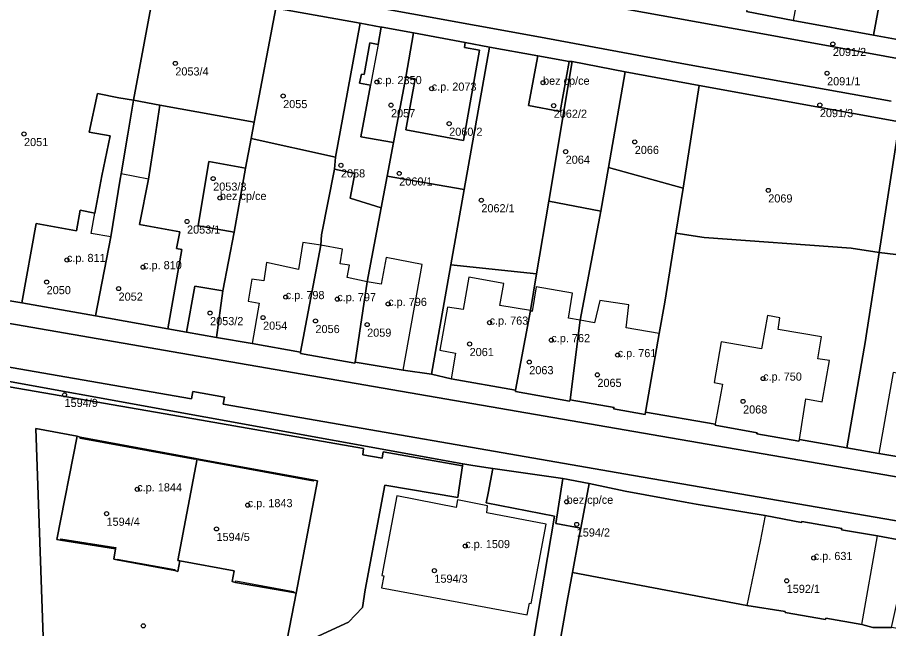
# Model space of a CAD drawing. Extents: x -878211 to -870363, y -1058464 to -1052522.
# Drawn here: x -874565.6 to -874458.6, y -1055711.7 to -1055636.6 of the extents above; entities that cross this region are included whole.
import ezdxf

# ---------------------------------------------------------------- set-up
doc = ezdxf.new("R2010")
doc.units = 0
for name, color, linetype in [('Vrstva 50', 7, 'Continuous'), ('Vrstva 51', 7, 'Continuous'), ('Vrstva 52', 7, 'Continuous')]:
    doc.layers.add(name, color=color, linetype=linetype)

msp = doc.modelspace()

# ---------------------------------------------------------------- linework, layer by layer
at = {"layer": 'Vrstva 50'}
for centre in [(-874465.42, -1055639.84994), (-874546.21, -1055642.23994), (-874466.13, -1055643.44994), (-874521.44, -1055644.53994), (-874501.03, -1055644.61994), (-874514.71, -1055645.34994), (-874532.96, -1055646.24994), (-874519.71, -1055647.37994), (-874499.72, -1055647.43994), (-874467.02, -1055647.35994), (-874512.56, -1055649.64994), (-874564.8, -1055650.91994), (-874489.76, -1055651.88994), (-874498.25, -1055653.08994), (-874525.86, -1055654.76994), (-874541.56, -1055656.39994), (-874518.7, -1055655.76994), (-874473.36, -1055657.84994), (-874540.73, -1055658.78994), (-874508.61, -1055659.05994), (-874544.77, -1055661.67994), (-874559.53, -1055666.40994), (-874550.17, -1055667.28994), (-874562.02, -1055669.11994), (-874553.18, -1055669.91994), (-874532.64, -1055670.96994), (-874526.31, -1055671.21994), (-874520.06, -1055671.80994), (-874541.94, -1055672.92994), (-874535.43, -1055673.48994), (-874528.99, -1055673.89994), (-874522.64, -1055674.34994), (-874507.6, -1055674.10994), (-874510.05, -1055676.72994), (-874500.01, -1055676.25994), (-874502.72, -1055678.95994), (-874491.86, -1055678.09994), (-874494.35, -1055680.51994), (-874473.99, -1055680.98994), (-874559.82, -1055682.97994), (-874476.45, -1055683.78994), (-874550.89, -1055694.59994), (-874537.31, -1055696.53994), (-874498.13, -1055696.12994), (-874554.66, -1055697.58994), (-874496.89, -1055698.90994), (-874541.15, -1055699.45994), (-874510.59, -1055701.56994), (-874467.77, -1055703.03994), (-874514.38, -1055704.58994), (-874471.09, -1055705.83994), (-874550.14, -1055711.36994)]:
    msp.add_circle(centre, 0.25, dxfattribs=at)
at = {"layer": 'Vrstva 51'}
for points in [[(-874470.31, -1055636.97), (-874460.44, -1055638.76), (-874458.6, -1055628.8), (-874458.55, -1055628.61), (-874457.77, -1055624.55), (-874458.94, -1055624.36), (-874458.66, -1055623.52), (-874459.76, -1055623.21), (-874459.95, -1055624.16), (-874464.87, -1055623.6), (-874464.64, -1055622.42), (-874465.95, -1055622.15), (-874466.16, -1055623.38), (-874469.41, -1055622.79), (-874469.17, -1055621.54), (-874470.64, -1055621.21), (-874469.92, -1055617.22), (-874472.4, -1055616.74), (-874473.32, -1055621.64), (-874473.44, -1055622.26), (-874473.73, -1055623.65), (-874476.04, -1055635.87)], [(-874460.44, -1055638.76), (-874453.23, -1055640.1), (-874451.64, -1055631.01), (-874455.62, -1055630.3), (-874455.42, -1055629.2), (-874458.55, -1055628.61), (-874458.6, -1055628.8)], [(-874564.3, -1055631.17), (-874565.49, -1055631.84), (-874566.43, -1055632.77), (-874567.06, -1055633.88), (-874576.21, -1055664.43), (-874575.7, -1055667.38), (-874573.84, -1055669.64), (-874570.83, -1055670.75), (-874565.06, -1055671.69), (-874563.3, -1055661.93), (-874558.36, -1055662.83), (-874557.92, -1055660.29), (-874556.09, -1055660.64), (-874555.23, -1055656.08), (-874554.23, -1055651.15), (-874556.8, -1055650.69), (-874555.77, -1055645.93), (-874553.14, -1055646.47), (-874551.36, -1055646.77), (-874548.72, -1055632.69), (-874557.42, -1055631.09), (-874560.89, -1055630.74), (-874563.23, -1055630.86)], [(-874533.88, -1055635.44), (-874548.72, -1055632.69), (-874551.36, -1055646.77), (-874548.12, -1055647.36), (-874536.53, -1055649.47)], [(-874523.5, -1055637.31), (-874533.88, -1055635.44), (-874536.53, -1055649.47), (-874536.91, -1055651.46), (-874526.51, -1055653.77)], [(-874520.9, -1055637.78), (-874523.5, -1055637.31), (-874526.51, -1055653.77), (-874526.67, -1055655.25), (-874524.14, -1055655.76), (-874524.74, -1055658.79), (-874520.91, -1055660), (-874520.18, -1055656.11), (-874519.4, -1055651.95), (-874523.43, -1055651.25), (-874522.22, -1055644.9), (-874523.58, -1055644.66), (-874523.32, -1055643.57), (-874523, -1055643.62), (-874522.31, -1055639.72), (-874521.3, -1055639.92)], [(-874520.81, -1055637.8), (-874520.9, -1055637.78), (-874521.3, -1055639.92), (-874522.31, -1055639.72), (-874523, -1055643.62), (-874523.32, -1055643.57), (-874523.58, -1055644.66), (-874522.22, -1055644.9), (-874523.43, -1055651.25), (-874519.4, -1055651.95), (-874517.9, -1055643.93), (-874516.96, -1055638.49)], [(-874516.96, -1055638.49), (-874517.9, -1055643.93), (-874516.74, -1055644.15), (-874517.9, -1055650.39), (-874510.82, -1055651.72), (-874508.83, -1055640.63), (-874510.7, -1055640.3), (-874510.6, -1055639.67)], [(-874510.6, -1055639.67), (-874510.7, -1055640.3), (-874508.83, -1055640.63), (-874510.82, -1055651.72), (-874517.9, -1055650.39), (-874516.74, -1055644.15), (-874517.9, -1055643.93), (-874519.4, -1055651.95), (-874520.18, -1055656.11), (-874510.73, -1055657.74), (-874507.62, -1055640.23)], [(-874501.67, -1055641.3), (-874507.62, -1055640.23), (-874510.73, -1055657.74), (-874512.37, -1055666.99), (-874501.82, -1055668.09), (-874500.33, -1055659.16), (-874497.46, -1055642.02), (-874497.8, -1055642.02), (-874498.93, -1055648.17), (-874502.82, -1055647.4)], [(-874497.8, -1055642.02), (-874501.67, -1055641.3), (-874502.82, -1055647.4), (-874498.93, -1055648.17)], [(-874490.92, -1055643.3), (-874497.46, -1055642.02), (-874500.33, -1055659.16), (-874493.93, -1055660.39), (-874492.99, -1055655.03)], [(-874481.85, -1055644.98), (-874490.92, -1055643.3), (-874492.99, -1055655.03), (-874483.83, -1055657.56)], [(-874457.22, -1055649.43), (-874481.85, -1055644.98), (-874483.83, -1055657.56), (-874484.7, -1055663.09), (-874481.25, -1055663.64), (-874463.16, -1055664.97), (-874459.75, -1055665.49)], [(-874556.03, -1055673.26), (-874554.14, -1055663.57), (-874552.97, -1055656.48), (-874552.86, -1055655.83), (-874552.05, -1055650.96), (-874551.36, -1055646.77), (-874553.14, -1055646.47), (-874555.77, -1055645.93), (-874556.8, -1055650.69), (-874554.23, -1055651.15), (-874555.23, -1055656.08), (-874556.09, -1055660.64), (-874557.92, -1055660.29), (-874558.36, -1055662.83), (-874563.3, -1055661.93), (-874565.06, -1055671.69)], [(-874551.36, -1055646.77), (-874552.05, -1055650.96), (-874552.86, -1055655.83), (-874552.97, -1055656.48), (-874554.14, -1055663.57), (-874556.03, -1055673.26), (-874547.14, -1055674.86), (-874545.4, -1055665.13), (-874546.05, -1055665.01), (-874545.65, -1055662.94), (-874550.6, -1055662.06), (-874549.51, -1055656.47), (-874548.73, -1055651.49), (-874548.12, -1055647.36)], [(-874550.6, -1055662.06), (-874545.65, -1055662.94), (-874546.05, -1055665.01), (-874545.4, -1055665.13), (-874547.14, -1055674.86), (-874544.82, -1055675.27), (-874543.82, -1055669.64), (-874540.38, -1055670.19), (-874538.97, -1055662.98), (-874543.4, -1055662.19), (-874542.08, -1055654.3), (-874537.59, -1055655.13), (-874536.91, -1055651.46), (-874536.53, -1055649.47), (-874548.12, -1055647.36), (-874548.73, -1055651.49), (-874549.51, -1055656.47)], [(-874442.52, -1055652.2), (-874457.22, -1055649.43), (-874459.75, -1055665.49), (-874455.97, -1055665.93), (-874456.26, -1055668.31), (-874445.82, -1055670.79), (-874445.42, -1055668.52)], [(-874526.51, -1055653.77), (-874536.91, -1055651.46), (-874537.59, -1055655.13), (-874538.97, -1055662.98), (-874540.38, -1055670.19), (-874541.13, -1055675.93), (-874536.75, -1055676.69), (-874530.84, -1055677.75), (-874528.33, -1055664.6), (-874528.23, -1055663.31), (-874526.67, -1055655.25)], [(-874537.59, -1055655.13), (-874542.08, -1055654.3), (-874543.4, -1055662.19), (-874538.97, -1055662.98)], [(-874484.7, -1055663.09), (-874483.83, -1055657.56), (-874492.99, -1055655.03), (-874493.93, -1055660.39), (-874496.45, -1055673.79), (-874497.71, -1055683.61), (-874492.31, -1055684.54), (-874492.37, -1055684.71), (-874488.48, -1055685.38), (-874488.43, -1055685.12), (-874488.38, -1055684.86), (-874486.76, -1055675.44), (-874486.07, -1055671.59)], [(-874530.84, -1055677.75), (-874530.84, -1055677.9), (-874524.17, -1055679.08), (-874524.11, -1055678.97), (-874522.62, -1055669.11), (-874520.91, -1055660), (-874524.74, -1055658.79), (-874524.14, -1055655.76), (-874526.67, -1055655.25), (-874528.23, -1055663.31), (-874528.33, -1055664.6)], [(-874510.73, -1055657.74), (-874520.18, -1055656.11), (-874520.91, -1055660), (-874522.62, -1055669.11), (-874524.11, -1055678.97), (-874518.2, -1055679.97), (-874514.73, -1055680.46), (-874512.7, -1055668.85), (-874512.37, -1055666.99)], [(-874504.41, -1055682.42), (-874504.41, -1055682.57), (-874497.76, -1055683.74), (-874497.71, -1055683.61), (-874496.45, -1055673.79), (-874493.93, -1055660.39), (-874500.33, -1055659.16), (-874501.82, -1055668.09), (-874502.58, -1055672.62)], [(-874463.69, -1055689.49), (-874461.42, -1055676.32), (-874461.34, -1055675.74), (-874459.75, -1055665.49), (-874463.16, -1055664.97), (-874481.25, -1055663.64), (-874484.7, -1055663.09), (-874486.07, -1055671.59), (-874486.76, -1055675.44), (-874488.38, -1055684.86), (-874488.43, -1055685.12), (-874479.89, -1055686.59), (-874479.89, -1055686.73), (-874474.71, -1055687.65), (-874474.75, -1055687.79), (-874469.6, -1055688.69), (-874469.53, -1055688.48)], [(-874445.82, -1055670.79), (-874456.26, -1055668.31), (-874455.97, -1055665.93), (-874459.75, -1055665.49), (-874461.34, -1055675.74), (-874461.42, -1055676.32), (-874463.69, -1055689.49), (-874459.76, -1055690.21), (-874449.52, -1055691.92), (-874447.66, -1055682.11), (-874447.1, -1055678.59), (-874446.3, -1055673.5)], [(-874501.82, -1055668.09), (-874512.37, -1055666.99), (-874512.7, -1055668.85), (-874514.73, -1055680.46), (-874512.32, -1055681.03), (-874504.41, -1055682.42), (-874502.58, -1055672.62)], [(-874541.13, -1055675.93), (-874540.38, -1055670.19), (-874543.82, -1055669.64), (-874544.82, -1055675.27)], [(-874510.92, -1055691.7), (-874510.88, -1055691.45), (-874574.07, -1055680.01), (-874577.51, -1055679.9), (-874578.71, -1055680.24), (-874578.08, -1055680.14), (-874577, -1055680.18), (-874576.14, -1055680.34), (-874546.5, -1055685.5), (-874523.07, -1055689.56), (-874523.19, -1055690.34), (-874520.81, -1055690.75), (-874520.66, -1055689.98)], [(-874539.21, -1055705.94), (-874538.99, -1055704.63), (-874545.65, -1055703.38), (-874545.91, -1055704.69), (-874546.29, -1055704.59), (-874553.37, -1055703.27), (-874553.77, -1055703.2), (-874553.54, -1055701.9), (-874560.3, -1055700.85), (-874560.75, -1055700.76), (-874558.28, -1055688.05), (-874563.33, -1055687.13), (-874562.46, -1055712.72), (-874533.78, -1055720.55), (-874533.44, -1055718.11), (-874534.88, -1055715.53), (-874532.75, -1055714.54), (-874531.36, -1055707.35), (-874531.71, -1055707.29), (-874538.83, -1055706.03)], [(-874543.54, -1055690.86), (-874543.73, -1055690.82), (-874557.9, -1055688.18), (-874558.28, -1055688.05), (-874560.75, -1055700.76), (-874560.3, -1055700.85), (-874553.54, -1055701.9), (-874553.77, -1055703.2), (-874553.37, -1055703.27), (-874546.29, -1055704.59), (-874545.91, -1055704.69), (-874545.65, -1055703.38), (-874545.91, -1055703.33)], [(-874531.36, -1055707.35), (-874528.74, -1055693.55), (-874529.16, -1055693.46), (-874543.33, -1055690.9), (-874543.54, -1055690.86), (-874545.91, -1055703.33), (-874545.65, -1055703.38), (-874538.99, -1055704.63), (-874539.21, -1055705.94), (-874538.83, -1055706.03), (-874531.71, -1055707.29)], [(-874509.92, -1055691.62), (-874510.88, -1055691.45), (-874510.92, -1055691.7), (-874511.33, -1055694.42), (-874511.51, -1055695.62), (-874520.47, -1055694.08), (-874522.89, -1055706.96), (-874523.22, -1055709.14), (-874524.95, -1055710.92), (-874532.75, -1055714.54), (-874534.88, -1055715.53), (-874533.44, -1055718.11), (-874532.85, -1055719.17), (-874522.4, -1055714.33), (-874503.08, -1055718.2), (-874499.61, -1055697.89), (-874508, -1055696.25), (-874507.77, -1055695.06), (-874507.19, -1055692.04), (-874508.07, -1055691.91)], [(-874495.37, -1055693.87), (-874498.59, -1055693.26), (-874499.46, -1055698.78), (-874496.4, -1055699.39)], [(-874495.37, -1055693.87), (-874496.4, -1055699.39), (-874496.63, -1055700.55), (-874497.43, -1055704.83), (-874475.97, -1055708.87), (-874471.28, -1055709.61), (-874471.3, -1055709.75), (-874466.32, -1055710.59), (-874466.3, -1055710.45), (-874461.85, -1055711.21), (-874460.52, -1055711.56), (-874458.23, -1055711.57), (-874455.9, -1055701.08), (-874456.87, -1055700.89), (-874459.93, -1055700.31), (-874464.34, -1055699.56), (-874464.31, -1055699.4), (-874469.23, -1055698.56), (-874469.29, -1055698.69), (-874473.75, -1055697.82), (-874482.21, -1055696.42), (-874483.56, -1055696.18), (-874490.93, -1055694.82)], [(-874463.82, -1055735.82), (-874458.64, -1055736.45), (-874458.05, -1055733.39), (-874457.46, -1055729.7), (-874454.17, -1055712.21), (-874454.37, -1055712.25), (-874458.23, -1055711.57), (-874460.52, -1055711.56), (-874461.85, -1055711.21), (-874466.3, -1055710.45), (-874466.32, -1055710.59), (-874471.3, -1055709.75), (-874471.28, -1055709.61), (-874475.97, -1055708.87), (-874497.43, -1055704.83), (-874498.08, -1055708.34), (-874499.67, -1055717.43), (-874499.93, -1055726.1), (-874500.2, -1055731.29), (-874472.58, -1055734.69)]]:
    msp.add_lwpolyline(points, close=True, dxfattribs=at)
for points in [[(-874525.05, -1055634.72), (-874501.33, -1055639.03), (-874483.51, -1055642.32), (-874471.05, -1055644.58), (-874458.25, -1055646.9)], [(-874458.25, -1055646.9), (-874471.05, -1055644.58), (-874483.51, -1055642.32), (-874501.33, -1055639.03), (-874525.05, -1055634.72)], [(-874452.76, -1055642.5), (-874475.36, -1055638.37), (-874497.66, -1055634.3)], [(-874497.66, -1055634.3), (-874475.36, -1055638.37), (-874452.76, -1055642.5)], [(-874533.88, -1055635.44), (-874523.5, -1055637.31), (-874520.9, -1055637.78), (-874520.81, -1055637.8), (-874516.96, -1055638.49), (-874510.6, -1055639.67), (-874507.62, -1055640.23), (-874501.67, -1055641.3), (-874497.8, -1055642.02), (-874497.46, -1055642.02), (-874490.92, -1055643.3), (-874481.85, -1055644.98), (-874457.22, -1055649.43)], [(-874453.23, -1055640.1), (-874460.44, -1055638.76), (-874470.31, -1055636.97), (-874476.04, -1055635.87)], [(-874449.52, -1055691.92), (-874459.76, -1055690.21), (-874463.69, -1055689.49), (-874469.53, -1055688.48), (-874469.6, -1055688.69), (-874474.75, -1055687.79), (-874474.71, -1055687.65), (-874479.89, -1055686.73), (-874479.89, -1055686.59), (-874488.43, -1055685.12), (-874488.48, -1055685.38), (-874492.37, -1055684.71), (-874492.31, -1055684.54), (-874497.71, -1055683.61), (-874497.76, -1055683.74), (-874504.41, -1055682.57), (-874504.41, -1055682.42), (-874512.32, -1055681.03), (-874514.73, -1055680.46), (-874518.2, -1055679.97), (-874524.11, -1055678.97), (-874524.17, -1055679.08), (-874530.84, -1055677.9), (-874530.84, -1055677.75), (-874536.75, -1055676.69), (-874541.13, -1055675.93), (-874544.82, -1055675.27), (-874547.14, -1055674.86), (-874556.03, -1055673.26), (-874565.06, -1055671.69), (-874570.83, -1055670.75)], [(-874572.03, -1055673.27), (-874539.37, -1055678.93), (-874489.87, -1055687.47), (-874451.21, -1055694.15)], [(-874451.21, -1055694.15), (-874489.87, -1055687.47), (-874539.37, -1055678.93), (-874572.03, -1055673.27)], [(-874335.44, -1055761.16), (-874331.96, -1055751.4), (-874326.06, -1055735.08), (-874324.01, -1055728.17), (-874323.68, -1055725.3), (-874324.37, -1055722.95), (-874325.93, -1055721.07), (-874327.75, -1055720.14), (-874330.65, -1055719.54), (-874360.8, -1055714.28), (-874384.85, -1055710.08), (-874385.81, -1055710.82), (-874409.09, -1055706.81), (-874451.89, -1055699.44), (-874489.93, -1055692.89), (-874540.32, -1055684.14), (-874540.18, -1055683.26), (-874544.05, -1055682.58), (-874544.23, -1055683.47), (-874573.03, -1055678.46)], [(-874573.03, -1055678.46), (-874544.23, -1055683.47), (-874544.05, -1055682.58), (-874540.18, -1055683.26), (-874540.32, -1055684.14), (-874489.93, -1055692.89), (-874451.89, -1055699.44)], [(-874562.46, -1055712.72), (-874563.33, -1055687.13), (-874558.28, -1055688.05), (-874557.9, -1055688.18), (-874543.73, -1055690.82), (-874543.54, -1055690.86), (-874543.33, -1055690.9), (-874529.16, -1055693.46), (-874528.74, -1055693.55), (-874531.36, -1055707.35), (-874532.75, -1055714.54), (-874524.95, -1055710.92), (-874523.22, -1055709.14), (-874522.89, -1055706.96), (-874520.47, -1055694.08), (-874511.51, -1055695.62), (-874511.33, -1055694.42), (-874510.92, -1055691.7), (-874520.66, -1055689.98), (-874520.81, -1055690.75), (-874523.19, -1055690.34), (-874523.07, -1055689.56), (-874546.5, -1055685.5), (-874576.14, -1055680.34)], [(-874574.07, -1055680.01), (-874510.88, -1055691.45), (-874509.92, -1055691.62), (-874508.07, -1055691.91), (-874507.19, -1055692.04), (-874498.59, -1055693.26), (-874495.37, -1055693.87), (-874490.93, -1055694.82), (-874483.56, -1055696.18), (-874482.21, -1055696.42), (-874473.75, -1055697.82), (-874469.29, -1055698.69), (-874469.23, -1055698.56), (-874464.31, -1055699.4), (-874464.34, -1055699.56), (-874459.93, -1055700.31), (-874456.87, -1055700.89)], [(-874499.67, -1055717.43), (-874498.08, -1055708.34), (-874497.43, -1055704.83), (-874496.63, -1055700.55), (-874496.4, -1055699.39), (-874499.46, -1055698.78), (-874498.59, -1055693.26), (-874507.19, -1055692.04), (-874507.77, -1055695.06), (-874508, -1055696.25), (-874499.61, -1055697.89), (-874503.08, -1055718.2)]]:
    msp.add_lwpolyline(points, dxfattribs=at)
at = {"layer": 'Vrstva 52'}
for points in [[(-874469.38, -1055632.05), (-874470.31, -1055636.97), (-874460.44, -1055638.76), (-874458.6, -1055628.8), (-874469.98, -1055626.71), (-874470.94, -1055631.74)], [(-874458.6, -1055628.8), (-874460.44, -1055638.76), (-874453.23, -1055640.1), (-874451.64, -1055631.01), (-874455.62, -1055630.3), (-874455.42, -1055629.2), (-874458.55, -1055628.61)], [(-874523.43, -1055651.25), (-874519.4, -1055651.95), (-874517.9, -1055643.93), (-874516.96, -1055638.49), (-874520.81, -1055637.8), (-874520.9, -1055637.78), (-874521.3, -1055639.92), (-874522.22, -1055644.9)], [(-874510.6, -1055639.67), (-874516.96, -1055638.49), (-874517.9, -1055643.93), (-874516.74, -1055644.15), (-874517.9, -1055650.39), (-874510.82, -1055651.72), (-874508.83, -1055640.63), (-874510.7, -1055640.3)], [(-874501.67, -1055641.3), (-874502.82, -1055647.4), (-874498.93, -1055648.17), (-874497.8, -1055642.02)], [(-874542.08, -1055654.3), (-874543.4, -1055662.19), (-874538.97, -1055662.98), (-874537.59, -1055655.13)], [(-874545.4, -1055665.13), (-874546.05, -1055665.01), (-874545.65, -1055662.94), (-874550.6, -1055662.06), (-874549.51, -1055656.47), (-874552.86, -1055655.83), (-874552.97, -1055656.48), (-874554.14, -1055663.57), (-874556.03, -1055673.26), (-874547.14, -1055674.86)], [(-874565.06, -1055671.69), (-874556.03, -1055673.26), (-874554.14, -1055663.57), (-874556.56, -1055663.15), (-874556.09, -1055660.64), (-874557.92, -1055660.29), (-874558.36, -1055662.83), (-874563.3, -1055661.93)], [(-874536.79, -1055668.76), (-874537.27, -1055671.46), (-874535.89, -1055671.7), (-874536.75, -1055676.69), (-874530.84, -1055677.75), (-874528.33, -1055664.6), (-874530.53, -1055664.24), (-874531.07, -1055667.57), (-874535.01, -1055666.72), (-874535.34, -1055668.97)], [(-874530.84, -1055677.75), (-874530.84, -1055677.9), (-874524.17, -1055679.08), (-874524.11, -1055678.97), (-874522.62, -1055669.11), (-874525.08, -1055668.58), (-874524.81, -1055667.06), (-874525.94, -1055666.89), (-874525.67, -1055665.06), (-874528.33, -1055664.6)], [(-874524.11, -1055678.97), (-874518.2, -1055679.97), (-874515.87, -1055666.96), (-874520.31, -1055666.12), (-874520.91, -1055669.37), (-874522.62, -1055669.11)], [(-874512.78, -1055672.19), (-874513.7, -1055677.48), (-874511.77, -1055677.85), (-874512.32, -1055681.03), (-874504.41, -1055682.42), (-874502.58, -1055672.62), (-874506.32, -1055671.99), (-874505.83, -1055669.28), (-874510.13, -1055668.51), (-874510.85, -1055672.51)], [(-874504.41, -1055682.57), (-874497.76, -1055683.74), (-874497.71, -1055683.61), (-874496.45, -1055673.79), (-874497.92, -1055673.54), (-874497.4, -1055670.5), (-874501.86, -1055669.72), (-874502.38, -1055672.74), (-874502.58, -1055672.62), (-874504.41, -1055682.42)], [(-874497.71, -1055683.61), (-874492.31, -1055684.54), (-874492.37, -1055684.71), (-874488.48, -1055685.38), (-874488.43, -1055685.12), (-874488.38, -1055684.86), (-874486.76, -1055675.44), (-874490.83, -1055674.74), (-874490.5, -1055671.92), (-874494.04, -1055671.38), (-874494.7, -1055674.12), (-874496.45, -1055673.79)], [(-874479.89, -1055686.59), (-874479.89, -1055686.73), (-874474.71, -1055687.65), (-874474.75, -1055687.79), (-874469.6, -1055688.69), (-874469.53, -1055688.48), (-874468.73, -1055683.48), (-874466.74, -1055683.84), (-874465.84, -1055678.78), (-874467.28, -1055678.57), (-874466.83, -1055675.86), (-874472.16, -1055674.97), (-874471.92, -1055673.5), (-874473.44, -1055673.22), (-874474.17, -1055677.33), (-874479.14, -1055676.48), (-874479.99, -1055681.48), (-874479, -1055681.66), (-874479.85, -1055686.35)], [(-874458, -1055680.25), (-874459.76, -1055690.21), (-874449.52, -1055691.92), (-874447.66, -1055682.11), (-874450.29, -1055681.63), (-874449.97, -1055679.73), (-874454.49, -1055678.92), (-874454.81, -1055680.82)], [(-874558.28, -1055688.05), (-874560.75, -1055700.76), (-874560.3, -1055700.85), (-874560.27, -1055700.68), (-874553.51, -1055701.73), (-874553.54, -1055701.9), (-874553.77, -1055703.2), (-874553.37, -1055703.27), (-874553.35, -1055703.17), (-874546.29, -1055704.45), (-874546.29, -1055704.59), (-874545.91, -1055704.69), (-874545.65, -1055703.38), (-874545.91, -1055703.33), (-874543.54, -1055690.86), (-874543.73, -1055690.82), (-874543.8, -1055690.93), (-874557.92, -1055688.33), (-874557.9, -1055688.18)], [(-874545.91, -1055703.33), (-874545.65, -1055703.38), (-874538.99, -1055704.63), (-874539.21, -1055705.94), (-874538.83, -1055706.03), (-874538.77, -1055705.86), (-874531.69, -1055707.14), (-874531.71, -1055707.29), (-874531.36, -1055707.35), (-874528.74, -1055693.55), (-874529.16, -1055693.46), (-874529.27, -1055693.59), (-874543.34, -1055691.01), (-874543.33, -1055690.9), (-874543.54, -1055690.86)], [(-874499.46, -1055698.78), (-874496.4, -1055699.39), (-874495.37, -1055693.87), (-874498.59, -1055693.26)], [(-874507.87, -1055696.61), (-874508.06, -1055696.57), (-874511.55, -1055695.88), (-874511.69, -1055696.82), (-874518.99, -1055695.41), (-874520.82, -1055705.19), (-874520.61, -1055705.24), (-874520.86, -1055706.71), (-874502.98, -1055710.04), (-874502.71, -1055708.58), (-874502.47, -1055708.62), (-874500.65, -1055698.88), (-874507.95, -1055697.5)], [(-874474.37, -1055701), (-874475.97, -1055708.87), (-874471.28, -1055709.61), (-874471.3, -1055709.75), (-874466.32, -1055710.59), (-874466.3, -1055710.45), (-874461.85, -1055711.21), (-874459.93, -1055700.31), (-874464.34, -1055699.56), (-874464.31, -1055699.4), (-874469.23, -1055698.56), (-874469.29, -1055698.69), (-874473.75, -1055697.82)]]:
    msp.add_lwpolyline(points, close=True, dxfattribs=at)

# ---------------------------------------------------------------- texts
at = {"layer": 'Vrstva 50'}
for s, p in [('2091/2', (-874465.42, -1055641.339)), ('2053/4', (-874546.21, -1055643.729)), ('c.p. 2350', (-874521.44, -1055644.79)), ('bez cp/ce', (-874501.03, -1055644.87)), ('2091/1', (-874466.13, -1055644.939)), ('c.p. 2073', (-874514.71, -1055645.6)), ('2055', (-874532.96, -1055647.739)), ('2057', (-874519.71, -1055648.869)), ('2062/2', (-874499.72, -1055648.929)), ('2091/3', (-874467.02, -1055648.849)), ('2060/2', (-874512.56, -1055651.139)), ('2051', (-874564.8, -1055652.409)), ('2066', (-874489.76, -1055653.379)), ('2064', (-874498.25, -1055654.579)), ('2058', (-874525.86, -1055656.259)), ('2060/1', (-874518.7, -1055657.259)), ('2053/3', (-874541.56, -1055657.889)), ('bez cp/ce', (-874540.73, -1055659.04)), ('2069', (-874473.36, -1055659.339)), ('2062/1', (-874508.61, -1055660.549)), ('2053/1', (-874544.77, -1055663.169)), ('c.p. 811', (-874559.53, -1055666.659)), ('c.p. 810', (-874550.17, -1055667.54)), ('2050', (-874562.02, -1055670.609)), ('2052', (-874553.18, -1055671.409)), ('c.p. 798', (-874532.64, -1055671.22)), ('c.p. 797', (-874526.31, -1055671.47)), ('c.p. 796', (-874520.06, -1055672.06)), ('c.p. 763', (-874507.6, -1055674.36)), ('2053/2', (-874541.94, -1055674.419)), ('2054', (-874535.43, -1055674.979)), ('2056', (-874528.99, -1055675.389)), ('2059', (-874522.64, -1055675.839)), ('c.p. 762', (-874500.01, -1055676.51)), ('2061', (-874510.05, -1055678.219)), ('c.p. 761', (-874491.86, -1055678.35)), ('2063', (-874502.72, -1055680.449)), ('c.p. 750', (-874473.99, -1055681.24)), ('2065', (-874494.35, -1055682.009)), ('1594/9', (-874559.82, -1055684.469)), ('2068', (-874476.45, -1055685.279)), ('c.p. 1844', (-874550.89, -1055694.85)), ('c.p. 1843', (-874537.31, -1055696.79)), ('bez cp/ce', (-874498.13, -1055696.379)), ('1594/4', (-874554.66, -1055699.079)), ('1594/5', (-874541.15, -1055700.949)), ('1594/2', (-874496.89, -1055700.399)), ('c.p. 1509', (-874510.59, -1055701.82)), ('c.p. 631', (-874467.77, -1055703.29)), ('1594/3', (-874514.38, -1055706.079)), ('1592/1', (-874471.09, -1055707.329))]:
    msp.add_text(s, height=0.999996, dxfattribs=at).set_placement(p)

doc.saveas('drawing.dxf')
